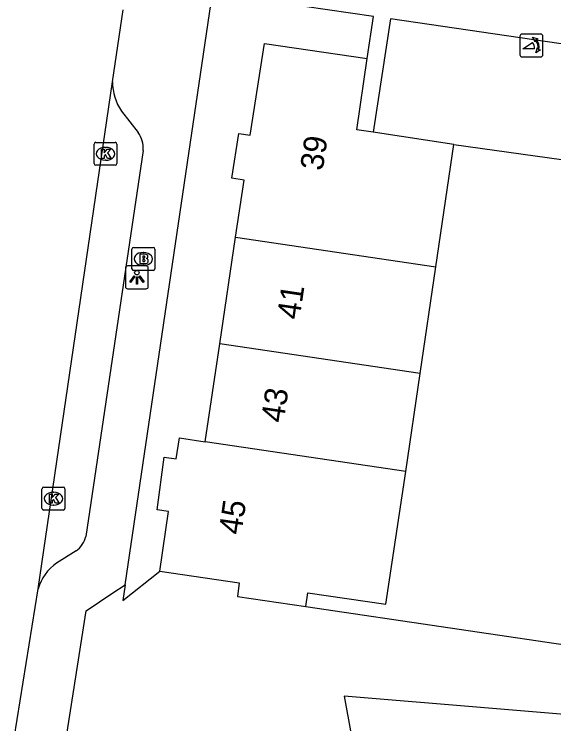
# Model space of a CAD drawing. Extents: x 164150 to 165261, y 382513 to 383432.
# Drawn here: x 164208.85 to 164232.36, y 382909.5 to 382940.44 of the extents above; entities that cross this region are included whole.
import ezdxf

# ---------------------------------------------------------------- set-up
doc = ezdxf.new("R2010")
doc.units = 0
for name, color, linetype in [('IMGEO_Brandkraan', 7, 'Continuous'), ('IMGEO_Greppel_droge_sloot', 7, 'Continuous'), ('IMGEO_Groenvoorziening', 7, 'Continuous'), ('IMGEO_Kolk', 7, 'Continuous'), ('IMGEO_Lichtpunt', 7, 'Continuous'), ('IMGEO_Muur', 7, 'Continuous'), ('IMGEO_Pand', 7, 'Continuous'), ('IMGEO_Pand_nummerreeks', 7, 'Continuous'), ('IMGEO_Parkeervlak_open', 7, 'Continuous'), ('IMGEO_Poller', 7, 'Continuous'), ('IMGEO_Rijbaan_lokaal_gesloten', 7, 'Continuous'), ('IMGEO_Rijbaan_lokaal_open', 7, 'Continuous'), ('IMGEO_Voetpad_open', 7, 'Continuous')]:
    doc.layers.add(name, color=color, linetype=linetype)

msp = doc.modelspace()

# ---------------------------------------------------------------- linework, layer by layer
at = {"layer": 'IMGEO_Brandkraan'}
for p, q in [((164213.973, 382929.343), (164213.973, 382930.195)), ((164214.048, 382930.269), (164214.9, 382930.269)), ((164214.974, 382930.195), (164214.974, 382929.343)), ((164214.461, 382930.049), (164214.486, 382930.049)), ((164214.9, 382929.269), (164214.048, 382929.269)), ((164214.484, 382929.489), (164214.459, 382929.489))]:
    msp.add_line(p, q, dxfattribs=at)
for points in [[(164213.973, 382929.343), (164213.973, 382930.195)], [(164214.048, 382930.269), (164214.9, 382930.269)], [(164214.974, 382930.195), (164214.974, 382929.343)], [(164214.321, 382929.969), (164214.321, 382929.569), (164214.534, 382929.569)], [(164214.552, 382929.969), (164214.321, 382929.969)], [(164214.5, 382929.888), (164214.446, 382929.888), (164214.446, 382929.812)], [(164214.446, 382929.812), (164214.499, 382929.812)], [(164214.508, 382929.736), (164214.446, 382929.736), (164214.446, 382929.655)], [(164214.446, 382929.655), (164214.508, 382929.655)], [(164214.9, 382929.269), (164214.048, 382929.269)]]:
    msp.add_lwpolyline(points, dxfattribs=at)
for centre, radius, start, end in [((164214.05, 382930.193), 0.0765, 91.552, 178.448), ((164214.05, 382930.193), 0.0765, 91.552, 178.448), ((164214.898, 382930.193), 0.0765, 1.552, 88.448), ((164214.898, 382930.193), 0.0765, 1.552, 88.448), ((164214.501, 382929.85), 0.0379, 267.8285, 90.9355), ((164214.556, 382929.824), 0.145, 59.4692, 91.5367), ((164214.581, 382929.871), 0.0922, 285.5137, 58.1501), ((164214.509, 382929.695), 0.0404, 269.8759, 90.5077), ((164214.54, 382929.82), 0.251, 268.6676, 293.5347), ((164214.586, 382929.679), 0.105, 301.3115, 78.989), ((164214.05, 382929.345), 0.0765, 181.552, 268.448), ((164214.05, 382929.345), 0.0765, 181.552, 268.448), ((164214.898, 382929.345), 0.0765, 271.552, 358.448), ((164214.898, 382929.345), 0.0765, 271.552, 358.448)]:
    msp.add_arc(centre, radius, start, end, dxfattribs=at)
for centre, major_axis, ratio, start_param, end_param in [((164214.46, 382929.769), (-0.387, 0.002), 0.722429, 4.712389, 7.853982), ((164214.485, 382929.769), (-0.39, 0.002), 0.717154, 1.570796, 4.712389)]:
    msp.add_ellipse(centre, major_axis=major_axis, ratio=ratio, start_param=start_param, end_param=end_param, dxfattribs=at)
at = {"layer": 'IMGEO_Greppel_droge_sloot'}
msp.add_lwpolyline([(164261.037, 382906.886), (164255.544, 382908.013), (164223.229, 382910.702), (164224.108, 382905.852), (164226.912, 382901.661), (164232.717, 382897.121), (164249.289, 382896.62), (164254.14, 382895.739), (164259.105, 382893.945)], dxfattribs=at)
at = {"layer": 'IMGEO_Groenvoorziening'}
for points in [[(164213.683, 382915.563), (164213.582, 382914.874), (164215.185, 382916.153)], [(164221.548, 382914.606), (164252.997, 382909.963)]]:
    msp.add_lwpolyline(points, dxfattribs=at)
at = {"layer": 'IMGEO_Kolk'}
for p, q in [((164212.323, 382933.926), (164212.323, 382934.778)), ((164212.398, 382934.852), (164213.25, 382934.852)), ((164213.324, 382934.778), (164213.324, 382933.926)), ((164212.811, 382934.632), (164212.836, 382934.632)), ((164213.25, 382933.852), (164212.398, 382933.852)), ((164212.834, 382934.072), (164212.809, 382934.072)), ((164210.057, 382918.89), (164210.057, 382919.742)), ((164210.132, 382919.816), (164210.984, 382919.816)), ((164210.545, 382919.596), (164210.57, 382919.596)), ((164211.058, 382919.742), (164211.058, 382918.89)), ((164210.568, 382919.036), (164210.543, 382919.036)), ((164210.984, 382918.816), (164210.132, 382918.816))]:
    msp.add_line(p, q, dxfattribs=at)
for points in [[(164212.323, 382933.926), (164212.323, 382934.778)], [(164212.398, 382934.852), (164213.25, 382934.852)], [(164213.324, 382934.778), (164213.324, 382933.926)], [(164212.644, 382934.552), (164212.767, 382934.552), (164212.767, 382934.401), (164212.897, 382934.552), (164213.061, 382934.552), (164212.915, 382934.401), (164213.068, 382934.152), (164212.916, 382934.152), (164212.831, 382934.316), (164212.767, 382934.249), (164212.767, 382934.152), (164212.644, 382934.152), (164212.644, 382934.552)], [(164213.25, 382933.852), (164212.398, 382933.852)], [(164210.057, 382918.89), (164210.057, 382919.742)], [(164210.132, 382919.816), (164210.984, 382919.816)], [(164211.058, 382919.742), (164211.058, 382918.89)], [(164210.378, 382919.516), (164210.501, 382919.516), (164210.501, 382919.365), (164210.631, 382919.516), (164210.795, 382919.516), (164210.649, 382919.365), (164210.802, 382919.116), (164210.65, 382919.116), (164210.565, 382919.28), (164210.501, 382919.213), (164210.501, 382919.116), (164210.378, 382919.116), (164210.378, 382919.516)], [(164210.984, 382918.816), (164210.132, 382918.816)]]:
    msp.add_lwpolyline(points, dxfattribs=at)
for centre, start, end in [((164212.4, 382934.776), 91.552, 178.448), ((164212.4, 382934.776), 91.552, 178.448), ((164213.248, 382934.776), 1.552, 88.448), ((164213.248, 382934.776), 1.552, 88.448), ((164212.4, 382933.928), 181.552, 268.448), ((164212.4, 382933.928), 181.552, 268.448), ((164213.248, 382933.928), 271.552, 358.448), ((164213.248, 382933.928), 271.552, 358.448), ((164210.134, 382919.74), 91.552, 178.448), ((164210.134, 382919.74), 91.552, 178.448), ((164210.982, 382919.74), 1.552, 88.448), ((164210.982, 382919.74), 1.552, 88.448), ((164210.134, 382918.892), 181.552, 268.448), ((164210.134, 382918.892), 181.552, 268.448), ((164210.982, 382918.892), 271.552, 358.448), ((164210.982, 382918.892), 271.552, 358.448)]:
    msp.add_arc(centre, 0.0765, start, end, dxfattribs=at)
for centre, major_axis, ratio, start_param, end_param in [((164212.81, 382934.352), (-0.387, 0.002), 0.722429, 4.712389, 7.853982), ((164212.835, 382934.352), (-0.39, 0.002), 0.717154, 1.570796, 4.712389), ((164210.544, 382919.316), (-0.387, 0.002), 0.722429, 4.712389, 7.853982), ((164210.569, 382919.316), (-0.39, 0.002), 0.717154, 1.570796, 4.712389)]:
    msp.add_ellipse(centre, major_axis=major_axis, ratio=ratio, start_param=start_param, end_param=end_param, dxfattribs=at)
at = {"layer": 'IMGEO_Lichtpunt'}
for p, q in [((164213.693, 382929.371), (164213.693, 382928.564)), ((164213.693, 382929.371), (164213.693, 382928.564)), ((164214.595, 382929.466), (164213.787, 382929.466)), ((164214.595, 382929.466), (164213.787, 382929.466)), ((164214.689, 382928.564), (164214.689, 382929.371)), ((164214.689, 382928.564), (164214.689, 382929.371)), ((164213.787, 382928.47), (164214.595, 382928.47)), ((164213.787, 382928.47), (164214.595, 382928.47))]:
    msp.add_line(p, q, dxfattribs=at)
for points in [[(164214.067, 382929.035), (164214.106, 382929.007), (164213.918, 382928.745), (164213.88, 382928.772), (164214.067, 382929.035)], [(164214.169, 382928.987), (164214.216, 382928.987), (164214.216, 382928.665), (164214.169, 382928.665), (164214.169, 382928.987)], [(164214.279, 382929.007), (164214.317, 382929.034), (164214.504, 382928.772), (164214.465, 382928.744), (164214.279, 382929.007)]]:
    msp.add_lwpolyline(points, dxfattribs=at)
msp.add_circle((164214.192, 382929.169), 0.0994, dxfattribs=at)
for centre, start, end in [((164213.787, 382929.371), 90, 180), ((164213.787, 382929.371), 90, 180), ((164214.595, 382929.371), 0, 90), ((164214.595, 382929.371), 0, 90), ((164213.787, 382928.564), 180, 270), ((164213.787, 382928.564), 180, 270), ((164214.595, 382928.564), 270, 0), ((164214.595, 382928.564), 270, 360)]:
    msp.add_arc(centre, 0.0946, start, end, dxfattribs=at)
at = {"layer": 'IMGEO_Muur'}
msp.add_lwpolyline([(164221.548, 382914.606), (164252.997, 382909.963)], dxfattribs=at)
at = {"layer": 'IMGEO_Pand'}
for points in [[(164218.492, 382930.71), (164218.862, 382933.201), (164218.327, 382933.285), (164218.633, 382935.241), (164219.127, 382935.171), (164219.746, 382939.159), (164224.232, 382938.506)], [(164224.485, 382935.291), (164223.774, 382935.398), (164224.232, 382938.506)], [(164228.007, 382934.761), (164224.485, 382935.291)], [(164227.223, 382929.418), (164228.007, 382934.761)], [(164217.803, 382926.066), (164218.492, 382930.71)], [(164218.492, 382930.71), (164227.223, 382929.418)], [(164226.542, 382924.773), (164227.223, 382929.418)], [(164217.169, 382921.793), (164217.803, 382926.066)], [(164226.542, 382924.773), (164217.803, 382926.066)], [(164225.915, 382920.5), (164226.542, 382924.773)], [(164215.185, 382916.153), (164215.568, 382918.752), (164215.075, 382918.821), (164215.384, 382921.121), (164215.909, 382921.049), (164216.051, 382921.972), (164217.169, 382921.793)], [(164225.915, 382920.5), (164217.169, 382921.793)], [(164221.548, 382914.606), (164221.636, 382915.21), (164225.04, 382914.71), (164225.915, 382920.5)], [(164215.185, 382916.153), (164218.648, 382915.637), (164218.57, 382915.043), (164221.548, 382914.606)]]:
    msp.add_lwpolyline(points, dxfattribs=at)
at = {"layer": 'IMGEO_Parkeervlak_open'}
msp.add_lwpolyline([(164228.007, 382934.761), (164239.252, 382933.191)], dxfattribs=at)
at = {"layer": 'IMGEO_Poller'}
for p, q in [((164230.884, 382939.477), (164230.884, 382938.67)), ((164230.884, 382939.477), (164230.884, 382938.67)), ((164231.786, 382939.572), (164230.978, 382939.572)), ((164231.786, 382939.572), (164230.978, 382939.572)), ((164231.88, 382938.67), (164231.88, 382939.477)), ((164231.88, 382938.67), (164231.88, 382939.477)), ((164230.978, 382938.575), (164231.786, 382938.575)), ((164230.978, 382938.575), (164231.786, 382938.575))]:
    msp.add_line(p, q, dxfattribs=at)
for points in [[(164231.563, 382939.301), (164231.551, 382939.228), (164231.426, 382939.433)], [(164231.426, 382939.433), (164231.657, 382939.367), (164231.586, 382939.335)], [(164231.519, 382938.928), (164231.006, 382938.928), (164231.436, 382939.203)], [(164231.579, 382938.756), (164231.645, 382938.987), (164231.675, 382938.919)], [(164231.711, 382938.892), (164231.783, 382938.881), (164231.579, 382938.756)]]:
    msp.add_lwpolyline(points, dxfattribs=at)
for centre, radius, start, end in [((164230.978, 382939.477), 0.0946, 90, 180), ((164230.978, 382939.477), 0.0946, 90, 180), ((164231.786, 382939.477), 0.0946, 0, 90), ((164231.786, 382939.477), 0.0946, 0, 90), ((164231.191, 382938.978), 0.332, 351.3247, 42.4854), ((164231.205, 382938.988), 0.476, 351.7527, 41.1691), ((164231.205, 382938.988), 0.516, 349.3569, 42.2912), ((164230.978, 382938.67), 0.0946, 180, 270), ((164230.978, 382938.67), 0.0946, 180, 270), ((164231.786, 382938.67), 0.0946, 270, 0), ((164231.786, 382938.67), 0.0946, 270, 0)]:
    msp.add_arc(centre, radius, start, end, dxfattribs=at)
at = {"layer": 'IMGEO_Rijbaan_lokaal_gesloten'}
for points in [[(164213.125, 382937.491), (164213.601, 382940.634)], [(164209.891, 382915.383), (164213.125, 382937.491)], [(164208.846, 382908.867), (164209.891, 382915.383)]]:
    msp.add_lwpolyline(points, dxfattribs=at)
at = {"layer": 'IMGEO_Rijbaan_lokaal_open'}
for points in [[(164224.232, 382938.506), (164224.504, 382940.344), (164217.484, 382941.376)], [(164239.252, 382933.191), (164240.014, 382938.066), (164225.239, 382940.236), (164224.485, 382935.291)]]:
    msp.add_lwpolyline(points, dxfattribs=at)
at = {"layer": 'IMGEO_Voetpad_open'}
for points in [[(164213.683, 382915.563), (164217.484, 382941.376)], [(164213.526, 382936.209), (164214.244, 382935.283)], [(164214.464, 382934.5), (164211.966, 382917.668)], [(164211.544, 382917.034), (164210.694, 382916.501)], [(164210.279, 382903.562), (164211.978, 382914.419), (164213.147, 382915.203), (164213.683, 382915.563)]]:
    msp.add_lwpolyline(points, dxfattribs=at)
for centre, radius, start, end in [((164215.381, 382937.493), 2.256, 180.0468, 214.6918), ((164213.341, 382934.607), 1.128, 354.5702, 36.8174), ((164210.902, 382917.918), 1.093, 305.955, 346.7483), ((164211.866, 382914.812), 2.056, 124.7528, 163.8718)]:
    msp.add_arc(centre, radius, start, end, dxfattribs=at)

# ---------------------------------------------------------------- texts
at = {"layer": 'IMGEO_Pand_nummerreeks'}
for s, rotation, p in [('39', 81.4914, (164222.287, 382933.584)), ('41', 81.5761, (164221.276, 382927.091)), ('43', 81.604, (164220.583, 382922.593)), ('45', 81.5566, (164218.738, 382917.708))]:
    msp.add_text(s, height=1, rotation=rotation, dxfattribs=at).set_placement(p)

doc.saveas('drawing.dxf')
